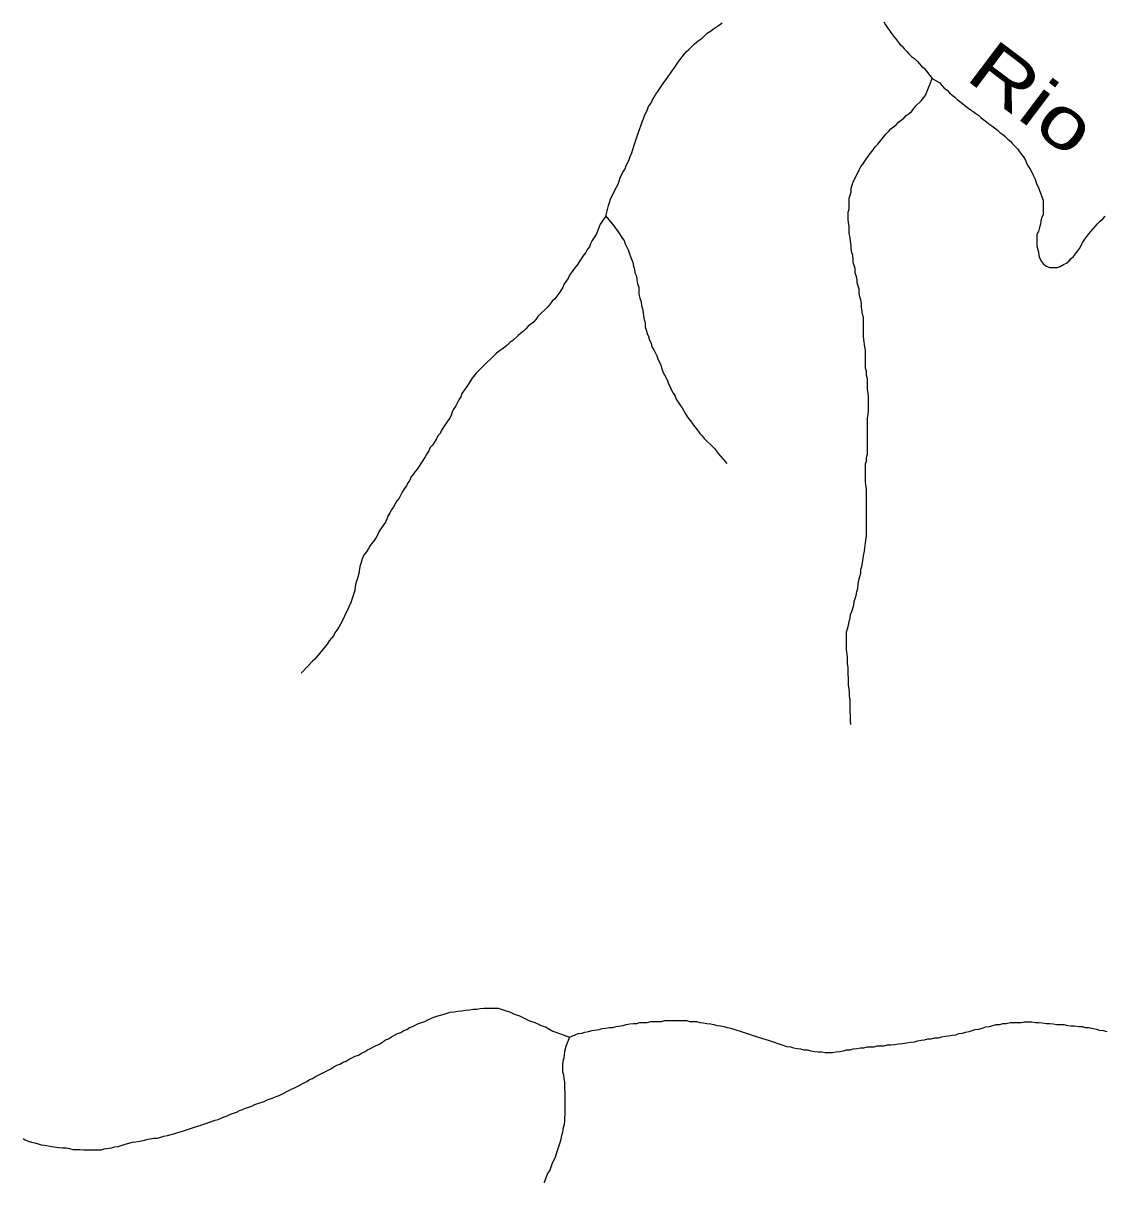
# Model space of a CAD drawing. Extents: x 652.3 to 678, y 7316.9 to 7344.9.
# Drawn here: x 661.085 to 662.771, y 7319.671 to 7321.48 of the extents above; entities that cross this region are included whole.
import ezdxf
from ezdxf.enums import TextEntityAlignment as Align

# ---------------------------------------------------------------- set-up
doc = ezdxf.new("R2010")
doc.units = 0
doc.header["$LTSCALE"] = 0.032
doc.layers.add('61', color=7, linetype='Continuous')
doc.layers.add('7', color=7, linetype='Continuous', lineweight=25)

msp = doc.modelspace()

# ---------------------------------------------------------------- linework, layer by layer
at = {"layer": '7'}
for points in [[(661.9932, 7321.1787), (661.9972, 7321.1954), (661.9988, 7321.2002), (662.0003, 7321.205), (662.0075, 7321.2193), (662.0099, 7321.2241), (662.0123, 7321.2288), (662.0155, 7321.2384), (662.0179, 7321.2432), (662.0202, 7321.2479), (662.0234, 7321.2527), (662.025, 7321.2575), (662.0274, 7321.2623), (662.0298, 7321.267), (662.0314, 7321.2718), (662.0338, 7321.2774), (662.0354, 7321.2829), (662.0369, 7321.2877), (662.0417, 7321.302), (662.0433, 7321.3068), (662.0481, 7321.3211), (662.0497, 7321.3259), (662.0521, 7321.3307), (662.0537, 7321.3355), (662.056, 7321.3402), (662.0584, 7321.345), (662.06, 7321.3498), (662.0632, 7321.3546), (662.0656, 7321.3593), (662.0688, 7321.3641), (662.0712, 7321.3689), (662.0743, 7321.3729), (662.0839, 7321.3872), (662.0871, 7321.392), (662.0903, 7321.3967), (662.0934, 7321.4007), (662.0966, 7321.4055), (662.0998, 7321.4095), (662.1062, 7321.419), (662.1125, 7321.427), (662.1157, 7321.4317), (662.1189, 7321.4357), (662.1229, 7321.4389), (662.1308, 7321.4469), (662.1348, 7321.45), (662.1388, 7321.4532), (662.1436, 7321.4564), (662.1515, 7321.4644), (662.1563, 7321.4675), (662.1611, 7321.4707), (662.1658, 7321.4739), (662.1706, 7321.4771), (662.1746, 7321.4803)], [(662.4268, 7321.4819), (662.4292, 7321.4771), (662.4324, 7321.4723), (662.4356, 7321.4683), (662.4388, 7321.4636), (662.442, 7321.4596), (662.4451, 7321.4556), (662.4483, 7321.4516), (662.4515, 7321.4477), (662.4555, 7321.4437), (662.4587, 7321.4397), (662.4626, 7321.4357), (662.4658, 7321.4317), (662.4698, 7321.4278), (662.4746, 7321.4246), (662.4786, 7321.4206), (662.4817, 7321.4166), (662.4857, 7321.4126), (662.4897, 7321.4095), (662.5024, 7321.3935)], [(662.4173, 7321.2909), (662.43, 7321.3068), (662.434, 7321.3108), (662.438, 7321.3148), (662.442, 7321.318), (662.4459, 7321.3211), (662.4499, 7321.3251), (662.4539, 7321.3283), (662.4579, 7321.3315), (662.4618, 7321.3355), (662.4666, 7321.3386), (662.4706, 7321.3426), (662.477, 7321.3506), (662.4849, 7321.3585), (662.4913, 7321.3665), (662.4953, 7321.376), (662.4984, 7321.384), (662.5024, 7321.3935)], [(662.5024, 7321.3935), (662.5144, 7321.3864), (662.5175, 7321.3824), (662.5207, 7321.3784), (662.5255, 7321.3752), (662.5295, 7321.3713), (662.5335, 7321.3673), (662.5374, 7321.3641), (662.5414, 7321.3609), (662.5454, 7321.3577), (662.5494, 7321.3546), (662.5533, 7321.3514), (662.5573, 7321.3482), (662.5613, 7321.345), (662.5661, 7321.3418), (662.5701, 7321.3386), (662.5748, 7321.3355), (662.5788, 7321.3323), (662.5828, 7321.3291), (662.5868, 7321.3259), (662.5907, 7321.3227), (662.5955, 7321.3195), (662.5995, 7321.3164), (662.6035, 7321.3132), (662.6075, 7321.3092), (662.6122, 7321.306), (662.6162, 7321.3028), (662.6202, 7321.2989), (662.6242, 7321.2957), (662.6273, 7321.2917), (662.6313, 7321.2877), (662.6353, 7321.2837), (662.6385, 7321.279), (662.6417, 7321.275), (662.6449, 7321.271), (662.648, 7321.2662), (662.6496, 7321.2615)], [(662.3753, 7320.3854), (662.3753, 7320.3862), (662.3751, 7320.391), (662.3743, 7320.4133), (662.3743, 7320.4244), (662.3735, 7320.43), (662.3735, 7320.4355), (662.3727, 7320.4411), (662.3719, 7320.4467), (662.3719, 7320.4578), (662.3711, 7320.4634), (662.3711, 7320.4745), (662.3703, 7320.4801), (662.3703, 7320.4912), (662.3687, 7320.5024), (662.3687, 7320.5302), (662.3703, 7320.535), (662.3719, 7320.5406), (662.3727, 7320.5461), (662.3743, 7320.5517), (662.3751, 7320.5573), (662.3767, 7320.562), (662.3799, 7320.5716), (662.3807, 7320.5772), (662.3839, 7320.5867), (662.3847, 7320.5923), (662.3863, 7320.5979), (662.387, 7320.605), (662.3878, 7320.6106), (662.3894, 7320.6162), (662.391, 7320.6217), (662.391, 7320.6273), (662.3926, 7320.6321), (662.3934, 7320.6376), (662.395, 7320.6488), (662.3966, 7320.6559), (662.3974, 7320.6615), (662.3982, 7320.6679), (662.399, 7320.6734), (662.3998, 7320.679), (662.3998, 7320.7522), (662.3982, 7320.7634), (662.3982, 7320.792), (662.3998, 7320.7968), (662.3998, 7320.8023), (662.4014, 7320.8079), (662.4014, 7320.8636), (662.4022, 7320.8692), (662.403, 7320.8748), (662.403, 7320.897), (662.4022, 7320.9026), (662.4014, 7320.9082), (662.4014, 7320.9249), (662.3998, 7320.9305), (662.3998, 7320.9368), (662.3982, 7320.9416), (662.3982, 7320.9694), (662.3974, 7320.975), (662.3958, 7320.9862), (662.395, 7320.9917), (662.395, 7321.0204), (662.3934, 7321.0259), (662.3918, 7321.0371), (662.3918, 7321.0426), (662.391, 7321.0482), (662.3894, 7321.053), (662.3886, 7321.0586), (662.3886, 7321.0649), (662.3855, 7321.0745), (662.3855, 7321.08), (662.3839, 7321.0856), (662.3823, 7321.0904), (662.3823, 7321.0968), (662.3791, 7321.1063), (662.3791, 7321.1119), (662.3783, 7321.1174), (662.3767, 7321.1222), (662.3759, 7321.1278), (662.3759, 7321.1334), (662.3751, 7321.1389), (662.3743, 7321.1453), (662.3727, 7321.1517), (662.3727, 7321.1628), (662.3719, 7321.1684), (662.3711, 7321.1739), (662.3711, 7321.1851), (662.3727, 7321.1898), (662.3727, 7321.2066), (662.3743, 7321.2113), (662.3759, 7321.2161), (662.3759, 7321.2225), (662.3791, 7321.232), (662.3815, 7321.2368), (662.3886, 7321.2511), (662.391, 7321.2559), (662.3942, 7321.2599), (662.3974, 7321.2646), (662.4038, 7321.2742), (662.4101, 7321.2821), (662.4133, 7321.2869), (662.4173, 7321.2909)], [(662.6496, 7321.2615), (662.652, 7321.2567), (662.6552, 7321.2519), (662.6576, 7321.2471), (662.66, 7321.2424), (662.6624, 7321.2376), (662.6639, 7321.2328), (662.6655, 7321.228), (662.6679, 7321.2233), (662.6695, 7321.2185), (662.6719, 7321.2137), (662.6735, 7321.2089), (662.6751, 7321.2034), (662.6751, 7321.1978), (662.6751, 7321.1922), (662.6751, 7321.1867), (662.6751, 7321.1811), (662.6735, 7321.1763), (662.6719, 7321.1715), (662.6711, 7321.166), (662.6695, 7321.1612), (662.6679, 7321.1548), (662.6655, 7321.1501), (662.6655, 7321.1445), (662.6655, 7321.1389), (662.6655, 7321.1334), (662.6663, 7321.1278), (662.6679, 7321.123), (662.6687, 7321.1174), (662.6703, 7321.1127), (662.6727, 7321.1079), (662.6759, 7321.1039), (662.6807, 7321.1007), (662.6854, 7321.0983), (662.6918, 7321.0983), (662.6974, 7321.0983), (662.7021, 7321.0999), (662.7069, 7321.1031), (662.7117, 7321.1055), (662.7157, 7321.1087), (662.7189, 7321.1127), (662.7228, 7321.1158), (662.726, 7321.1198), (662.7292, 7321.1246), (662.7324, 7321.1286), (662.7348, 7321.1334), (662.7372, 7321.1381), (662.7403, 7321.1429), (662.7435, 7321.1469), (662.7467, 7321.1509), (662.7499, 7321.1548), (662.7531, 7321.1588), (662.757, 7321.1628), (662.7602, 7321.1668), (662.7642, 7321.1708), (662.7682, 7321.1747), (662.7722, 7321.1787)], [(661.9932, 7321.1787), (661.9844, 7321.166), (661.9812, 7321.158), (661.9781, 7321.1501), (661.9749, 7321.1453), (661.9717, 7321.1405), (661.9693, 7321.1357), (661.9677, 7321.131), (661.9645, 7321.127), (661.9622, 7321.1222), (661.959, 7321.1182), (661.9558, 7321.1135), (661.9526, 7321.1087), (661.9494, 7321.1039), (661.9431, 7321.096), (661.9367, 7321.0864), (661.9343, 7321.0816), (661.9311, 7321.0769), (661.9279, 7321.0721), (661.9263, 7321.0673), (661.9232, 7321.0625)], [(661.9932, 7321.1787), (662.0059, 7321.1636), (662.0123, 7321.154), (662.0155, 7321.1493), (662.0186, 7321.1445), (662.0218, 7321.1405), (662.0234, 7321.1357), (662.0282, 7321.1262), (662.0298, 7321.1214), (662.0322, 7321.1143), (662.0354, 7321.1063), (662.0362, 7321.1007), (662.0377, 7321.096), (662.0385, 7321.0904), (662.0409, 7321.0848), (662.0417, 7321.0792), (662.0425, 7321.0729), (662.0449, 7321.0681), (662.0449, 7321.057), (662.0465, 7321.0506), (662.0481, 7321.045), (662.0489, 7321.0395), (662.0505, 7321.0339), (662.0513, 7321.0283), (662.0521, 7321.0228), (662.0529, 7321.0172), (662.0545, 7321.0124), (662.0545, 7321.006), (662.056, 7321.0013), (662.0576, 7320.9957), (662.06, 7320.9909), (662.0616, 7320.9854), (662.064, 7320.9806), (662.0648, 7320.975), (662.068, 7320.9702), (662.0728, 7320.9607), (662.0743, 7320.9559), (662.0791, 7320.9464), (662.0807, 7320.9408), (662.0823, 7320.936), (662.0847, 7320.9312), (662.0871, 7320.9265), (662.0895, 7320.9217), (662.0911, 7320.9169), (662.0934, 7320.9122), (662.0958, 7320.9074), (662.0982, 7320.9026), (662.1014, 7320.8978), (662.103, 7320.8931), (662.1062, 7320.8883), (662.1094, 7320.8835), (662.1125, 7320.8795), (662.1173, 7320.87), (662.1205, 7320.8652), (662.1269, 7320.8572), (662.13, 7320.8525), (662.1364, 7320.8445), (662.1396, 7320.8397), (662.1436, 7320.8358), (662.1468, 7320.8318), (662.1627, 7320.8159), (662.1658, 7320.8119), (662.169, 7320.8079), (662.1794, 7320.796), (662.182, 7320.793)], [(661.9232, 7321.0625), (661.92, 7321.0578), (661.9168, 7321.0538), (661.9136, 7321.0498), (661.9096, 7321.0458), (661.9033, 7321.0379), (661.8874, 7321.022), (661.8842, 7321.0172), (661.8802, 7321.0132), (661.8762, 7321.01), (661.8722, 7321.0068), (661.8683, 7321.0029), (661.8643, 7320.9989), (661.8603, 7320.9957), (661.8563, 7320.9925), (661.8484, 7320.9846), (661.8436, 7320.9814), (661.8396, 7320.9774), (661.8356, 7320.9742), (661.8317, 7320.971), (661.8269, 7320.9679), (661.8229, 7320.9647), (661.8189, 7320.9615), (661.803, 7320.9456), (661.799, 7320.9416), (661.7911, 7320.9336), (661.7847, 7320.9257), (661.7783, 7320.9161), (661.7752, 7320.9114), (661.7688, 7320.9018), (661.7672, 7320.897), (661.764, 7320.8923), (661.7593, 7320.8827), (661.7561, 7320.8779), (661.7537, 7320.8732), (661.7521, 7320.8684), (661.7497, 7320.8636), (661.7465, 7320.8588), (661.7433, 7320.8541), (661.737, 7320.8445), (661.7346, 7320.8397), (661.7314, 7320.8358), (661.729, 7320.831), (661.7227, 7320.8214), (661.7195, 7320.8175), (661.7171, 7320.8127), (661.7139, 7320.8079), (661.7115, 7320.8031), (661.702, 7320.7888), (661.6988, 7320.784), (661.6956, 7320.7801), (661.6924, 7320.7753), (661.6892, 7320.7713), (661.6876, 7320.7665), (661.6845, 7320.7626), (661.6821, 7320.7578), (661.6789, 7320.753), (661.6757, 7320.7482), (661.6709, 7320.7387), (661.667, 7320.7347), (661.6622, 7320.7252), (661.659, 7320.7204), (661.6566, 7320.7156), (661.6534, 7320.7108), (661.6518, 7320.7061), (661.6494, 7320.7013), (661.6399, 7320.687), (661.6375, 7320.6822), (661.6351, 7320.6774), (661.6319, 7320.6727), (661.6256, 7320.6647), (661.6232, 7320.6599), (661.62, 7320.6551), (661.6168, 7320.6512), (661.6144, 7320.6464), (661.6097, 7320.6321), (661.6081, 7320.6209), (661.6065, 7320.6154), (661.6049, 7320.6106), (661.6033, 7320.6058), (661.6025, 7320.6002), (661.6017, 7320.5947), (661.5985, 7320.5851), (661.5969, 7320.5804), (661.5953, 7320.5756), (661.593, 7320.5708), (661.5914, 7320.566), (661.589, 7320.5613), (661.5818, 7320.5469), (661.5794, 7320.5422), (661.577, 7320.5374), (661.5739, 7320.5326), (661.5707, 7320.5286), (661.5683, 7320.5239), (661.5619, 7320.5159), (661.5587, 7320.5111), (661.5396, 7320.4873), (661.5357, 7320.4841), (661.5205, 7320.4682), (661.5184, 7320.4659), (661.5178, 7320.4653)], [(661.2604, 7319.7345), (661.2659, 7319.7353), (661.2739, 7319.7369), (661.2795, 7319.7385), (661.2882, 7319.7401), (661.2938, 7319.7401), (661.2993, 7319.7417), (661.3041, 7319.7433), (661.3097, 7319.7441), (661.3208, 7319.7473), (661.3256, 7319.7489), (661.3312, 7319.7504), (661.3455, 7319.7552), (661.3503, 7319.7568), (661.3646, 7319.7616), (661.3694, 7319.7632), (661.3837, 7319.768), (661.3885, 7319.7695), (661.3932, 7319.7711), (661.398, 7319.7735), (661.4028, 7319.7751), (661.4076, 7319.7775), (661.4171, 7319.7807), (661.4219, 7319.7831), (661.4267, 7319.7847), (661.4314, 7319.787), (661.4362, 7319.7886), (661.441, 7319.7902), (661.4458, 7319.7926), (661.4553, 7319.7958), (661.4601, 7319.7974), (661.4648, 7319.7998), (661.4696, 7319.8014), (661.4744, 7319.803), (661.4792, 7319.8053), (661.4839, 7319.8069), (661.503, 7319.8165), (661.5078, 7319.8189), (661.5269, 7319.8284), (661.5309, 7319.8316), (661.5357, 7319.8332), (661.5404, 7319.8364), (661.5643, 7319.8483), (661.5691, 7319.8515), (661.5739, 7319.8539), (661.5786, 7319.8555), (661.5834, 7319.8587), (661.5882, 7319.8603), (661.593, 7319.8634), (661.6025, 7319.8682), (661.6073, 7319.8698), (661.612, 7319.873), (661.6168, 7319.8746), (661.6216, 7319.8778), (661.6264, 7319.8801), (661.6311, 7319.8825), (661.6407, 7319.8873), (661.6455, 7319.8905), (661.6494, 7319.8937), (661.6542, 7319.8953), (661.659, 7319.8984), (661.6685, 7319.9032), (661.6733, 7319.9048), (661.6781, 7319.908), (661.6829, 7319.9096), (661.6868, 7319.9128), (661.6916, 7319.9144), (661.7012, 7319.9191), (661.7059, 7319.9207), (661.7107, 7319.9223), (661.7155, 7319.9247), (661.7203, 7319.9271), (661.725, 7319.9287), (661.7298, 7319.9303), (661.741, 7319.9335), (661.7457, 7319.935), (661.7505, 7319.9366), (661.7561, 7319.9374), (661.7624, 7319.9382), (661.768, 7319.939), (661.7744, 7319.9398), (661.7807, 7319.9406), (661.7863, 7319.9414), (661.7919, 7319.9414), (661.7974, 7319.9422), (661.803, 7319.943), (661.8253, 7319.943), (661.8301, 7319.9414), (661.8348, 7319.9398), (661.8444, 7319.9366), (661.8492, 7319.9343), (661.8587, 7319.9311), (661.873, 7319.9239), (661.8778, 7319.9223), (661.8826, 7319.9207), (661.8874, 7319.9183), (661.8921, 7319.916), (661.8993, 7319.9136), (661.9104, 7319.9072), (661.9152, 7319.9056), (661.9367, 7319.8976)], [(661.9367, 7319.8976), (661.9454, 7319.9016), (661.9502, 7319.9032), (661.9558, 7319.904), (661.9606, 7319.9056), (661.9661, 7319.9064), (661.9717, 7319.908), (661.9828, 7319.9096), (661.9876, 7319.9112), (661.9932, 7319.912), (661.9988, 7319.9128), (662.0043, 7319.9128), (662.0091, 7319.9144), (662.0202, 7319.916), (662.025, 7319.9175), (662.0306, 7319.9183), (662.0362, 7319.9191), (662.0417, 7319.9191), (662.0465, 7319.9207), (662.0576, 7319.9207), (662.0632, 7319.9223), (662.0799, 7319.9223), (662.0855, 7319.9239), (662.1189, 7319.9239), (662.1237, 7319.9223), (662.1348, 7319.9223), (662.1396, 7319.9207), (662.1452, 7319.9199), (662.1507, 7319.9191), (662.1563, 7319.9183), (662.1619, 7319.9175), (662.1666, 7319.916), (662.1722, 7319.9152), (662.1778, 7319.9144), (662.1826, 7319.9128), (662.1881, 7319.912), (662.1929, 7319.9104), (662.2072, 7319.9056), (662.212, 7319.904), (662.2263, 7319.8992), (662.2311, 7319.8976), (662.2359, 7319.8961), (662.2414, 7319.8945), (662.2462, 7319.8929), (662.251, 7319.8913), (662.2558, 7319.8897), (662.2613, 7319.8881), (662.2661, 7319.8865), (662.2709, 7319.8849), (662.2757, 7319.8833), (662.2812, 7319.8825), (662.286, 7319.8809), (662.2916, 7319.8801), (662.2971, 7319.8793), (662.3019, 7319.8778), (662.3075, 7319.8778), (662.3131, 7319.8762), (662.3186, 7319.8754), (662.3242, 7319.8746), (662.3298, 7319.8746), (662.3353, 7319.8738), (662.3465, 7319.8738), (662.352, 7319.8746), (662.3576, 7319.8754), (662.364, 7319.8762), (662.3687, 7319.8778), (662.3743, 7319.8778), (662.3791, 7319.8793), (662.3847, 7319.8801), (662.3902, 7319.8809), (662.3958, 7319.8809), (662.4006, 7319.8825), (662.4117, 7319.8825), (662.4165, 7319.8841), (662.4276, 7319.8841), (662.4324, 7319.8857), (662.438, 7319.8857), (662.4435, 7319.8865), (662.4499, 7319.8873), (662.4555, 7319.8881), (662.4626, 7319.8889), (662.4682, 7319.8897), (662.4746, 7319.8905), (662.4793, 7319.8921), (662.4849, 7319.8929)], [(662.4849, 7319.8929), (662.4905, 7319.8937), (662.4953, 7319.8953), (662.5008, 7319.8953), (662.5064, 7319.8969), (662.512, 7319.8969), (662.5167, 7319.8984), (662.5223, 7319.8992), (662.5279, 7319.9), (662.5335, 7319.9008), (662.539, 7319.9016), (662.5438, 7319.9032), (662.5494, 7319.904), (662.5541, 7319.9056), (662.5597, 7319.9064), (662.5645, 7319.908), (662.5693, 7319.9096), (662.5748, 7319.9104), (662.5804, 7319.912), (662.586, 7319.9136), (662.5915, 7319.9144), (662.5971, 7319.916), (662.6019, 7319.9175), (662.6075, 7319.9175), (662.6122, 7319.9191), (662.6178, 7319.9191), (662.6242, 7319.9207), (662.6409, 7319.9207), (662.6464, 7319.9215), (662.6576, 7319.9215), (662.6632, 7319.9207), (662.6687, 7319.9207), (662.6743, 7319.9199), (662.6799, 7319.9191), (662.6854, 7319.9191), (662.691, 7319.9183), (662.6966, 7319.9175), (662.7077, 7319.9175), (662.7133, 7319.916), (662.7189, 7319.9152), (662.7244, 7319.9152), (662.7308, 7319.9144), (662.7364, 7319.9144), (662.7411, 7319.9128), (662.7467, 7319.9128), (662.7531, 7319.9112), (662.7586, 7319.9104), (662.7634, 7319.9088), (662.769, 7319.908), (662.7746, 7319.9064)], [(661.9367, 7319.8976), (661.9311, 7319.8833), (661.9287, 7319.8754), (661.9279, 7319.865), (661.9263, 7319.8603), (661.9256, 7319.8547), (661.9256, 7319.8435), (661.9271, 7319.8388), (661.9279, 7319.8332), (661.9287, 7319.8276), (661.9287, 7319.8165), (661.9295, 7319.8109), (661.9295, 7319.7775), (661.9287, 7319.7719), (661.9287, 7319.7656), (661.9279, 7319.76), (661.9263, 7319.7544), (661.9256, 7319.7489), (661.924, 7319.7441), (661.9232, 7319.7385), (661.9216, 7319.7329), (661.9184, 7319.7234), (661.9168, 7319.7186), (661.9136, 7319.7091), (661.9112, 7319.7043), (661.9088, 7319.6995), (661.9057, 7319.69), (661.9025, 7319.6852), (661.8969, 7319.6709), (661.8968, 7319.6705)], [(661.0845, 7319.7393), (661.0848, 7319.7391), (661.0877, 7319.7377), (661.0925, 7319.7353), (661.0972, 7319.7337), (661.1028, 7319.7329), (661.1076, 7319.7314), (661.1124, 7319.7298), (661.1179, 7319.729), (661.1235, 7319.7282), (661.1291, 7319.7274), (661.1402, 7319.7258), (661.1458, 7319.725), (661.1513, 7319.725), (661.1569, 7319.7242), (661.1617, 7319.7226), (661.1728, 7319.7226), (661.1784, 7319.7218), (661.2062, 7319.7218), (661.211, 7319.7234), (661.2222, 7319.725), (661.2269, 7319.7266), (661.2325, 7319.7274), (661.2389, 7319.729), (661.2436, 7319.7306), (661.2492, 7319.7321), (661.2548, 7319.7337), (661.2604, 7319.7345)]]:
    msp.add_lwpolyline(points, dxfattribs=at)

# ---------------------------------------------------------------- texts
at = {"layer": '61', "width": 1.3}
msp.add_text('Rio', height=0.08, rotation=322.98, dxfattribs=at).set_placement((662.6352, 7321.3307), align=Align.CENTER)

doc.saveas('drawing.dxf')
